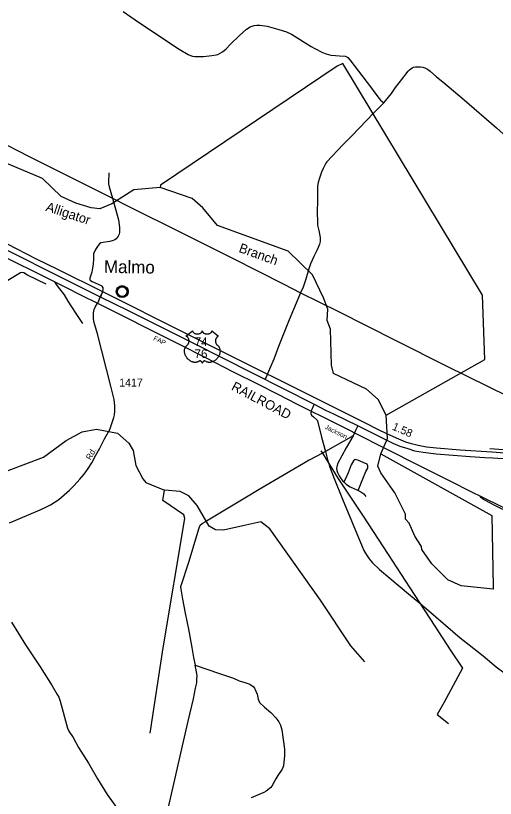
# Model space of a CAD drawing. Extents: x 2104537 to 2336408, y 34176 to 229611.
# Drawn here: x 2271195 to 2278778, y 180912 to 193279 of the extents above; entities that cross this region are included whole.
import ezdxf

# ---------------------------------------------------------------- set-up
doc = ezdxf.new("R2010")
doc.units = 0
for name, color, linetype in [('Exist Civil Demographics Community CELL', 7, 'Continuous'), ('Exist Civil Demographics Community Label', 7, 'Continuous'), ('Exist Hydrographic Creek Single Shore', 7, 'Continuous'), ('Exist Hydrographic Misc Water Feature', 7, 'Continuous'), ('Exist Railroad Mainline', 7, 'Continuous'), ('Exist Railroad Mainline Label', 7, 'Continuous'), ('Exist Road Non-System Type 51', 7, 'Continuous'), ('Exist Road Primary US Divided Attributed', 7, 'Continuous'), ('Exist Road Primary US Label', 7, 'Continuous'), ('Exist Road Primary US Mileage Hundredths English Label', 7, 'Continuous'), ('Exist Road Primary US Shield CELL', 7, 'Continuous'), ('Exist Road Primary US Shield Number Label', 7, 'Continuous'), ('Exist Road Secondary Type 51 Attributed', 7, 'Continuous'), ('Exist Road Secondary Type 51 Label', 7, 'Continuous'), ('Exist Road Secondary Type 51 Number Label', 7, 'Continuous'), ('Exist Utilities Electrical Transmission Line', 7, 'Continuous'), ('Old_Level_32', 7, 'Continuous')]:
    doc.layers.add(name, color=color, linetype=linetype)

msp = doc.modelspace()

# ---------------------------------------------------------------- linework, layer by layer
at = {"layer": 'Exist Civil Demographics Community CELL'}
msp.add_lwpolyline([(2272801, 188931), (2272802, 188937), (2272804, 188943), (2272807, 188951), (2272810, 188956), (2272813, 188962), (2272817, 188967), (2272821, 188972), (2272826, 188976), (2272831, 188981), (2272837, 188985), (2272841, 188987), (2272846, 188990), (2272852, 188992), (2272858, 188994), (2272862, 188995), (2272867, 188996), (2272871, 188997), (2272877, 188997), (2272882, 188997), (2272887, 188996), (2272892, 188996), (2272897, 188995), (2272902, 188993), (2272907, 188991), (2272914, 188988), (2272920, 188985), (2272925, 188981), (2272930, 188977), (2272934, 188974), (2272938, 188970), (2272942, 188965), (2272945, 188961), (2272948, 188956), (2272950, 188950), (2272952, 188945), (2272954, 188940), (2272955, 188936), (2272956, 188930), (2272957, 188925), (2272957, 188919), (2272957, 188913), (2272957, 188908), (2272956, 188902), (2272954, 188896), (2272952, 188890), (2272950, 188885), (2272947, 188879), (2272943, 188874), (2272940, 188869), (2272936, 188864), (2272930, 188859), (2272925, 188855), (2272920, 188852), (2272916, 188849), (2272909, 188846), (2272902, 188843), (2272896, 188842), (2272890, 188841), (2272885, 188840), (2272881, 188840), (2272875, 188840), (2272871, 188840), (2272865, 188841), (2272859, 188842), (2272855, 188844), (2272849, 188845), (2272845, 188847), (2272841, 188850), (2272834, 188854), (2272829, 188858), (2272824, 188863), (2272819, 188867), (2272816, 188871), (2272813, 188876), (2272809, 188883), (2272807, 188886), (2272805, 188890), (2272803, 188898), (2272801, 188905), (2272801, 188911), (2272800, 188917), (2272800, 188922), (2272801, 188928)], close=True, dxfattribs=at)
for radius in [94.3, 76.7]:
    msp.add_circle((2272879, 188919), radius, dxfattribs=at)
at = {"layer": 'Exist Hydrographic Creek Single Shore'}
for points in [[(2273477, 190563), (2273061, 190525), (2272713, 190306), (2272523, 190227), (2272389, 190243), (2272147, 190317), (2271913, 190423), (2271619, 190704), (2271083, 190931), (2270532, 191109), (2270406, 191207)], [(2277052, 186964), (2276924, 187213), (2276739, 187377), (2276221, 187623), (2276186, 187755), (2276172, 188323), (2276121, 188462), (2276128, 188639), (2276059, 188820), (2275889, 189185), (2275503, 189556), (2274383, 189962), (2274155, 190245), (2273987, 190392), (2273477, 190563)], [(2266151, 183995), (2266675, 184034), (2266875, 184079), (2267024, 184155), (2267139, 184303), (2267352, 184732), (2267442, 184806), (2267559, 184850), (2268375, 184893), (2269205, 185182), (2269703, 185388), (2271079, 186090), (2271635, 186305), (2271991, 186567), (2272248, 186703), (2272472, 186745), (2272806, 186683), (2272982, 186525), (2273050, 186409), (2273094, 186169), (2273204, 185960), (2273255, 185903), (2273548, 185783)], [(2276493, 183320), (2276013, 184046), (2275211, 185173), (2275068, 185281), (2274835, 185226), (2274478, 185148), (2274353, 185157), (2274253, 185215), (2274066, 185537), (2273931, 185693), (2273798, 185758), (2273548, 185783)]]:
    msp.add_lwpolyline(points, dxfattribs=at)
at = {"layer": 'Exist Hydrographic Misc Water Feature'}
for p, q in [((2273319, 181943), (2273529, 183292)), ((2276715, 183068), (2276493, 183320))]:
    msp.add_line(p, q, dxfattribs=at)
for points in [[(2277052, 186964), (2278609, 187846), (2278575, 188860), (2276366, 192521), (2276275, 192480), (2273485, 190602), (2273477, 190563)], [(2276966, 186356), (2277071, 186597), (2277052, 186964)], [(2283853, 184753), (2283819, 184819), (2282294, 185721), (2282373, 186166), (2278689, 186437)], [(2276966, 186356), (2278724, 185380), (2278743, 184255), (2278743, 184216), (2278235, 184268), (2278026, 184367), (2277773, 184615), (2277613, 184844), (2277612, 184894), (2277503, 185053), (2277417, 185261), (2277359, 185325), (2277358, 185400), (2277188, 185742), (2276968, 186054), (2276918, 186163), (2276966, 186356)], [(2273529, 183292), (2273868, 185334), (2273851, 185393), (2273524, 185616), (2273548, 185783)]]:
    msp.add_lwpolyline(points, dxfattribs=at)
at = {"layer": 'Exist Railroad Mainline'}
for points in [[(2271069, 189444), (2271606, 189179), (2271812, 189075), (2271991, 188985), (2272232, 188862), (2272488, 188734)], [(2272488, 188734), (2272520, 188719), (2272922, 188518), (2273282, 188336), (2273777, 188087), (2274197, 187876), (2274622, 187659), (2275028, 187454), (2275340, 187296), (2275646, 187143), (2275867, 187032), (2276038, 186946), (2276485, 186723), (2276552, 186689), (2277052, 186436), (2277565, 186176), (2278026, 185945), (2278424, 185743), (2278532, 185693)], [(2278532, 185693), (2278895, 185511), (2279305, 185310), (2279683, 185128), (2279801, 185070), (2280017, 184964), (2280413, 184771), (2280706, 184629)], [(2279028, 185415), (2278760, 185545), (2278620, 185616), (2278591, 185634), (2278575, 185645), (2278561, 185661), (2278532, 185693)]]:
    msp.add_lwpolyline(points, dxfattribs=at)
at = {"layer": 'Exist Road Non-System Type 51'}
for p, q in [((2272549, 188860), (2272540, 188839)), ((2272554, 188873), (2272549, 188860)), ((2272570, 188925), (2272554, 188873)), ((2275178, 187620), (2275154, 187569)), ((2275154, 187569), (2275136, 187536)), ((2275902, 187119), (2275880, 187065)), ((2275906, 187128), (2275902, 187119)), ((2276593, 186776), (2276568, 186723)), ((2276597, 186785), (2276593, 186776)), ((2276529, 186641), (2276093, 186395)), ((2276552, 186689), (2276529, 186641)), ((2276568, 186723), (2276552, 186689)), ((2276021, 186404), (2276043, 186368)), ((2276093, 186395), (2276043, 186368)), ((2276043, 186368), (2276144, 186205))]:
    msp.add_line(p, q, dxfattribs=at)
for points in [[(2272893, 193347), (2273014, 193259), (2273152, 193164), (2273780, 192752), (2273921, 192666), (2273957, 192649), (2273992, 192638), (2274026, 192633), (2274164, 192635), (2274297, 192648), (2274365, 192659), (2274393, 192667), (2274429, 192686), (2274466, 192709), (2274522, 192753), (2274592, 192829), (2274734, 192967), (2274844, 193063), (2274900, 193101), (2274933, 193115), (2274967, 193123), (2275005, 193128), (2275057, 193130), (2275095, 193126), (2275173, 193111), (2275353, 193062), (2275477, 193022), (2275554, 192988), (2275864, 192793), (2275926, 192758), (2276043, 192698), (2276103, 192675), (2276175, 192657), (2276250, 192648), (2276314, 192645), (2276402, 192637), (2276428, 192629), (2276446, 192617), (2276479, 192583), (2276819, 192132), (2276870, 192061), (2276941, 191968), (2276962, 191946), (2277015, 191901)], [(2277015, 191901), (2277136, 192049), (2277201, 192142), (2277277, 192246), (2277400, 192402), (2277422, 192424), (2277461, 192453), (2277483, 192463), (2277517, 192470), (2277561, 192472), (2277597, 192471), (2277631, 192466), (2277665, 192455), (2277705, 192433), (2277748, 192400), (2277849, 192310), (2277945, 192234), (2278286, 191948), (2278796, 191504), (2278899, 191410), (2278975, 191326), (2279034, 191251), (2279061, 191209)], [(2277015, 191901), (2276858, 191742), (2276508, 191378), (2276372, 191242), (2276113, 190971), (2276098, 190949), (2276055, 190865), (2276031, 190805), (2275994, 190697), (2275977, 190641), (2275966, 190583), (2275966, 190353), (2275963, 190183), (2275966, 190005), (2275968, 189971), (2275988, 189887), (2276010, 189772), (2276010, 189740), (2276007, 189710), (2275996, 189667), (2275979, 189617), (2275956, 189567), (2275907, 189474), (2275855, 189359), (2275829, 189280), (2275784, 189118), (2275738, 188991), (2275700, 188902)], [(2272668, 190795), (2272663, 190650), (2272663, 190623), (2272672, 190575), (2272724, 190395)], [(2272724, 190395), (2272795, 190147), (2272819, 190054), (2272837, 189930), (2272838, 189886), (2272836, 189856), (2272829, 189828), (2272816, 189796), (2272802, 189773), (2272784, 189753), (2272761, 189735), (2272737, 189724), (2272681, 189711), (2272541, 189687), (2272520, 189672), (2272498, 189650), (2272455, 189582), (2272428, 189515), (2272425, 189489), (2272426, 189431), (2272421, 189359), (2272412, 189290), (2272401, 189226), (2272367, 189130), (2272365, 189120), (2272368, 189104), (2272376, 189092), (2272404, 189076), (2272549, 189016), (2272557, 189005), (2272571, 188977), (2272574, 188965), (2272575, 188953), (2272570, 188925)], [(2271679, 189038), (2271384, 189181), (2271324, 189214), (2271287, 189221), (2271272, 189217), (2270868, 188972), (2270261, 188575), (2270185, 188522)], [(2275700, 188902), (2275521, 188473), (2275352, 188050), (2275276, 187849), (2275210, 187691), (2275178, 187620)], [(2275867, 187032), (2275861, 187011), (2275861, 186993), (2275873, 186969), (2275904, 186942), (2275959, 186885), (2275969, 186857), (2276031, 186620), (2276093, 186395)], [(2275880, 187065), (2275868, 187035), (2275867, 187032)], [(2276529, 186641), (2276420, 186451), (2276285, 186198), (2276270, 186149), (2276268, 186130), (2276273, 186092), (2276282, 186061), (2276308, 186007), (2276333, 185965), (2276368, 185925), (2276383, 185912)], [(2276043, 186368), (2275832, 186254), (2275044, 185793), (2274818, 185653), (2274187, 185278), (2274151, 185255), (2274108, 185219), (2274096, 185198), (2274085, 185166), (2273932, 184657), (2273803, 184253), (2273805, 184219), (2273832, 184057), (2273874, 183836), (2273926, 183583), (2273980, 183296), (2274008, 183139), (2274034, 183018)], [(2276093, 186395), (2276132, 186244), (2276144, 186205)], [(2276610, 185774), (2276682, 185960), (2276729, 186075), (2276760, 186128), (2276763, 186168), (2276751, 186193), (2276686, 186221), (2276605, 186255), (2276561, 186268), (2276533, 186246), (2276499, 186181), (2276453, 186056), (2276403, 185948), (2276383, 185912)], [(2276144, 186205), (2276288, 185969), (2276686, 185373), (2277083, 184764), (2277425, 184236), (2277584, 183994)], [(2276144, 186205), (2276162, 186146), (2276229, 185965), (2276359, 185642), (2276670, 184891), (2276699, 184830), (2276742, 184758), (2276785, 184697), (2276836, 184636), (2276946, 184530), (2277111, 184389), (2277405, 184146), (2277584, 183994)], [(2276383, 185912), (2276422, 185877), (2276458, 185851), (2276483, 185836), (2276588, 185786), (2276610, 185774)], [(2276610, 185774), (2276651, 185753), (2276697, 185724), (2276730, 185682)], [(2277584, 183994), (2277822, 183634), (2278064, 183261), (2278257, 182969), (2277965, 182422), (2277856, 182239), (2278036, 182096)], [(2277584, 183994), (2277722, 183878), (2278221, 183450), (2278364, 183336), (2278585, 183166), (2278792, 182990), (2278932, 182883), (2279040, 182791), (2279164, 182711), (2279265, 182635), (2279415, 182512), (2279521, 182434), (2279916, 182164), (2280277, 181927), (2280379, 181867), (2280542, 181784), (2280687, 181720), (2281053, 181564)], [(2271128, 183697), (2271353, 183336), (2271395, 183272), (2271584, 182988), (2271774, 182688), (2271853, 182555), (2271875, 182511), (2271897, 182450), (2272013, 182020), (2272038, 181973), (2272102, 181872), (2272189, 181717), (2272344, 181466), (2272489, 181219), (2272642, 180974), (2272829, 180708), (2272854, 180662), (2272931, 180590), (2273015, 180523), (2273082, 180474), (2273381, 180286), (2273488, 180228)], [(2273488, 180228), (2273516, 180345), (2273573, 180618), (2273645, 180912), (2273846, 181810), (2273924, 182131), (2274005, 182483), (2274039, 182654), (2274058, 182740), (2274060, 182808), (2274064, 182844), (2274059, 182886), (2274034, 183018)], [(2274034, 183018), (2274417, 182883), (2274636, 182811), (2274729, 182771), (2274816, 182743), (2274895, 182714), (2274949, 182677), (2274972, 182654), (2275014, 182558), (2275027, 182481), (2275050, 182429), (2275129, 182353), (2275227, 182267), (2275307, 182186), (2275356, 182121), (2275383, 182071), (2275403, 181996), (2275444, 181687), (2275446, 181587), (2275428, 181424), (2275407, 181374), (2275338, 181273), (2275307, 181222), (2275246, 181107), (2275228, 181082), (2275155, 181025), (2275116, 181002), (2274917, 180922)]]:
    msp.add_lwpolyline(points, dxfattribs=at)
at = {"layer": 'Exist Road Primary US Divided Attributed'}
for points in [[(2272571, 188913), (2271872, 189261), (2271516, 189439), (2271065, 189667), (2270762, 189820), (2270313, 190042), (2269837, 190283), (2269384, 190510), (2268843, 190777), (2268116, 191138), (2267673, 191357), (2267478, 191453)], [(2267446, 191381), (2267549, 191323), (2268023, 191089), (2268853, 190675), (2269145, 190533), (2269376, 190413), (2269867, 190171), (2270152, 190029), (2270264, 189970), (2270773, 189716), (2271345, 189429), (2271616, 189294), (2272532, 188836)], [(2280362, 186265), (2280231, 186273), (2279701, 186313), (2279516, 186324), (2279339, 186336), (2279057, 186354), (2278721, 186383), (2278222, 186413), (2277849, 186444), (2277690, 186462), (2277556, 186485), (2277450, 186513), (2277362, 186540), (2277250, 186589), (2277073, 186664), (2276912, 186748), (2276736, 186835), (2276186, 187108), (2275430, 187486), (2275000, 187700), (2273873, 188264), (2272571, 188913)], [(2272532, 188836), (2272972, 188618), (2274019, 188097), (2274464, 187872), (2274957, 187623), (2275911, 187143), (2276095, 187047), (2276229, 186984), (2276596, 186805), (2277156, 186523), (2277270, 186476), (2277395, 186438), (2277499, 186405), (2277635, 186381), (2277841, 186354), (2278381, 186315), (2278609, 186299), (2278740, 186290), (2278980, 186279), (2279269, 186254), (2279551, 186230), (2279747, 186216), (2279890, 186205)]]:
    msp.add_lwpolyline(points, dxfattribs=at)
at = {"layer": 'Exist Road Primary US Shield CELL'}
msp.add_lwpolyline([(2273993, 188301), (2273993, 188296), (2273994, 188291), (2273995, 188289), (2273997, 188283), (2274001, 188277), (2274007, 188271), (2274013, 188266), (2274018, 188263), (2274025, 188259), (2274033, 188256), (2274042, 188253), (2274052, 188251), (2274062, 188250), (2274072, 188250), (2274083, 188251), (2274095, 188253), (2274101, 188255), (2274107, 188257), (2274112, 188259), (2274119, 188263), (2274124, 188266), (2274128, 188269), (2274134, 188274), (2274138, 188280), (2274140, 188283), (2274142, 188286), (2274144, 188292), (2274144, 188295), (2274145, 188301), (2274145, 188296), (2274146, 188293), (2274147, 188290), (2274148, 188287), (2274150, 188282), (2274153, 188279), (2274157, 188273), (2274160, 188270), (2274163, 188268), (2274170, 188263), (2274179, 188259), (2274183, 188257), (2274187, 188255), (2274192, 188254), (2274198, 188252), (2274204, 188252), (2274209, 188251), (2274215, 188250), (2274220, 188250), (2274225, 188250), (2274231, 188251), (2274236, 188251), (2274242, 188252), (2274247, 188253), (2274254, 188255), (2274259, 188257), (2274264, 188259), (2274271, 188263), (2274276, 188266), (2274280, 188269), (2274285, 188273), (2274289, 188278), (2274292, 188282), (2274294, 188286), (2274295, 188290), (2274296, 188294), (2274297, 188298), (2274297, 188301), (2274403, 188217), (2274401, 188216), (2274395, 188213), (2274390, 188210), (2274383, 188205), (2274380, 188202), (2274377, 188199), (2274374, 188196), (2274371, 188193), (2274368, 188189), (2274366, 188184), (2274363, 188180), (2274361, 188176), (2274358, 188167), (2274356, 188162), (2274355, 188157), (2274354, 188148), (2274353, 188143), (2274353, 188139), (2274354, 188134), (2274354, 188129), (2274355, 188125), (2274356, 188121), (2274357, 188116), (2274359, 188110), (2274361, 188104), (2274366, 188095), (2274372, 188085), (2274377, 188080), (2274381, 188075), (2274388, 188070), (2274391, 188067), (2274395, 188063), (2274402, 188055), (2274405, 188051), (2274407, 188047), (2274410, 188043), (2274412, 188039), (2274414, 188035), (2274418, 188025), (2274421, 188017), (2274422, 188012), (2274424, 188002), (2274425, 187996), (2274426, 187986), (2274426, 187974), (2274425, 187962), (2274423, 187949), (2274421, 187940), (2274418, 187931), (2274415, 187923), (2274410, 187911), (2274406, 187902), (2274401, 187892), (2274397, 187885), (2274392, 187879), (2274387, 187871), (2274380, 187863), (2274372, 187854), (2274366, 187848), (2274358, 187840), (2274353, 187836), (2274346, 187831), (2274336, 187824), (2274326, 187819), (2274318, 187815), (2274311, 187811), (2274301, 187808), (2274285, 187804), (2274280, 187802), (2274273, 187801), (2274267, 187801), (2274260, 187800), (2274252, 187800), (2274244, 187801), (2274236, 187802), (2274228, 187804), (2274220, 187806), (2274212, 187809), (2274204, 187813), (2274191, 187821), (2274187, 187823), (2274185, 187824), (2274180, 187824), (2274175, 187823), (2274170, 187821), (2274167, 187820), (2274163, 187817), (2274160, 187815), (2274157, 187811), (2274154, 187808), (2274152, 187806), (2274149, 187800), (2274147, 187798), (2274146, 187794), (2274145, 187789), (2274143, 187795), (2274141, 187800), (2274139, 187804), (2274137, 187807), (2274133, 187811), (2274129, 187814), (2274125, 187818), (2274121, 187820), (2274118, 187822), (2274115, 187823), (2274111, 187824), (2274108, 187824), (2274105, 187824), (2274102, 187823), (2274097, 187820), (2274092, 187817), (2274087, 187814), (2274081, 187811), (2274077, 187809), (2274072, 187807), (2274066, 187805), (2274059, 187803), (2274053, 187802), (2274047, 187801), (2274040, 187800), (2274035, 187800), (2274029, 187800), (2274023, 187800), (2274017, 187801), (2274009, 187802), (2274002, 187804), (2273995, 187806), (2273988, 187808), (2273980, 187811), (2273970, 187815), (2273964, 187818), (2273953, 187825), (2273941, 187833), (2273931, 187841), (2273924, 187847), (2273914, 187857), (2273908, 187864), (2273899, 187876), (2273893, 187885), (2273889, 187891), (2273883, 187901), (2273880, 187908), (2273876, 187917), (2273873, 187926), (2273871, 187934), (2273869, 187939), (2273867, 187948), (2273866, 187955), (2273865, 187964), (2273864, 187973), (2273864, 187982), (2273864, 187989), (2273865, 187997), (2273866, 188006), (2273868, 188014), (2273870, 188019), (2273872, 188026), (2273875, 188033), (2273878, 188040), (2273882, 188046), (2273886, 188052), (2273890, 188058), (2273895, 188064), (2273901, 188069), (2273906, 188073), (2273912, 188079), (2273916, 188083), (2273920, 188088), (2273923, 188093), (2273925, 188097), (2273928, 188103), (2273930, 188108), (2273933, 188115), (2273934, 188120), (2273935, 188126), (2273936, 188132), (2273936, 188140), (2273936, 188146), (2273935, 188154), (2273934, 188161), (2273932, 188167), (2273930, 188174), (2273927, 188179), (2273923, 188186), (2273919, 188192), (2273914, 188198), (2273909, 188202), (2273905, 188206), (2273900, 188209), (2273895, 188212), (2273890, 188215), (2273886, 188216)], close=True, dxfattribs=at)
at = {"layer": 'Exist Road Secondary Type 51 Attributed'}
for points in [[(2272532, 188836), (2272571, 188913)], [(2271098, 185264), (2271410, 185399), (2271585, 185472), (2271683, 185520), (2271747, 185551), (2271804, 185588), (2271875, 185636), (2271960, 185706), (2272046, 185783), (2272118, 185853), (2272212, 185954), (2272280, 186035), (2272331, 186106), (2272398, 186212), (2272464, 186334), (2272528, 186444), (2272601, 186595), (2272681, 186739), (2272721, 186850), (2272746, 186931), (2272755, 186970), (2272762, 187029), (2272764, 187112), (2272753, 187216), (2272698, 187423), (2272490, 188251), (2272432, 188444), (2272426, 188504), (2272427, 188583), (2272438, 188635), (2272452, 188671), (2272488, 188734)], [(2272488, 188734), (2272502, 188758), (2272532, 188836)]]:
    msp.add_lwpolyline(points, dxfattribs=at)
at = {"layer": 'Exist Utilities Electrical Transmission Line'}
for points in [[(2268273, 192629), (2268402, 192565), (2269187, 192170), (2270067, 191726), (2270870, 191325), (2271409, 191054), (2272091, 190712), (2272724, 190395)], [(2272724, 190395), (2272974, 190270), (2273833, 189844), (2274610, 189451), (2275435, 189034), (2275700, 188902)], [(2272255, 188416), (2272153, 188575), (2272027, 188769), (2271966, 188867), (2271895, 188964), (2271842, 189033), (2271812, 189075)], [(2275700, 188902), (2276296, 188604), (2277207, 188145), (2278013, 187740), (2278965, 187270), (2279356, 187072)]]:
    msp.add_lwpolyline(points, dxfattribs=at)

# ---------------------------------------------------------------- texts
at = {"layer": 'Exist Civil Demographics Community Label'}
msp.add_text('Malmo', height=200, rotation=359.0674, dxfattribs=at).set_placement((2272590, 189216))
at = {"layer": 'Exist Railroad Mainline Label'}
msp.add_text('RAILROAD', height=150, rotation=332.1769, dxfattribs=at).set_placement((2274592, 187373))
at = {"layer": 'Exist Road Primary US Label'}
for s, rotation, p in [('FAP', 334.6005, (2273364, 188156)), ('Jackson', 333.3447, (2276074, 186757))]:
    msp.add_text(s, height=75, rotation=rotation, dxfattribs=at).set_placement(p)
at = {"layer": 'Exist Road Primary US Mileage Hundredths English Label'}
msp.add_text('1.58', height=125, rotation=336.4158, dxfattribs=at).set_placement((2277136, 186742))
at = {"layer": 'Exist Road Primary US Shield Number Label'}
for s, p in [('74', (2274024, 188057)), ('76', (2274022, 187869))]:
    msp.add_text(s, height=137.5, dxfattribs=at).set_placement(p)
at = {"layer": 'Exist Road Secondary Type 51 Label'}
msp.add_text('Rd.', height=95, rotation=60.941, dxfattribs=at).set_placement((2272381, 186250))
at = {"layer": 'Exist Road Secondary Type 51 Number Label'}
msp.add_text('1417', height=125, dxfattribs=at).set_placement((2272832, 187419))
at = {"layer": 'Old_Level_32'}
for s, rotation, p in [('Alligator', 341.9575, (2271659, 190197)), ('Branch', 340.0939, (2274711, 189548))]:
    msp.add_text(s, height=150, rotation=rotation, dxfattribs=at).set_placement(p)

doc.saveas('drawing.dxf')
